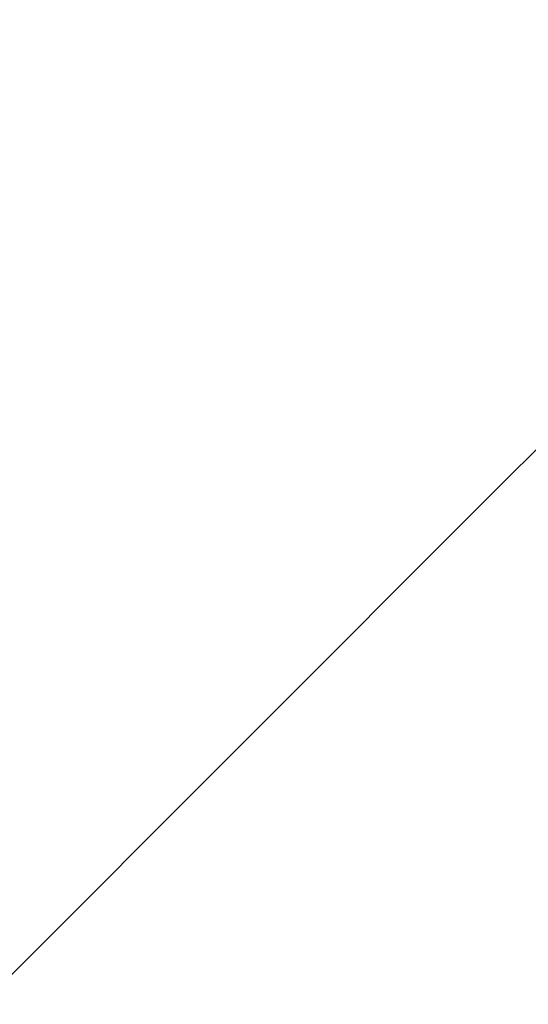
# Model space of a CAD drawing. Header units: millimetres. Extents: x -32229 to 291619, y -13689 to 125138.
# Tile 369 of 565: x 62673 to 62735, y 60387 to 60508. Entities that reach past the tile are written whole.
import ezdxf

# ---------------------------------------------------------------- set-up
doc = ezdxf.new("R2010")
doc.units = ezdxf.units.MM
doc.layers.add('A-WALL-____-PATT', color=7, linetype='Continuous', lineweight=40)
pattern_1 = [(45, (0, 0), (-228.0985, 228.0985), []), (45, (228.1, 0), (-228.0985, 228.0985), [403.225, -80.645, 6.706, -73.939])]

# ---------------------------------------------------------------- blocks, each defined once
blk = doc.blocks.new('Наметкина 10_РД_АР_П_отсоединено_rvt-1--02 ЭМ')
at = {"layer": 'A-WALL-____-PATT', "lineweight": 5, "true_color": 0xaaaaaa}
h = blk.add_hatch(dxfattribs=at)
h.set_pattern_fill('FP_3', color=253, style=0, pattern_type=2)
h.set_pattern_definition(pattern_1)
h.paths.add_polyline_path([(62610.29, 60450.01), (76305.29, 60450.01), (76305.29, 60750.01), (52385.29, 60750.01), (52385.29, 60450.01), (54025.29, 60450.01)])
h = blk.add_hatch(dxfattribs=at)
h.set_pattern_fill('FP_3', color=253, style=0, pattern_type=2)
h.set_pattern_definition(pattern_1)
h.paths.add_polyline_path([(62860.29, 52950.01), (62860.29, 60450.01), (62610.29, 60450.01), (62610.29, 52950.01)])

msp = doc.modelspace()

# ---------------------------------------------------------------- block references
at = {"lineweight": 5}
msp.add_blockref('Наметкина 10_РД_АР_П_отсоединено_rvt-1--02 ЭМ', (0, 0), dxfattribs=at)

doc.saveas('drawing.dxf')
